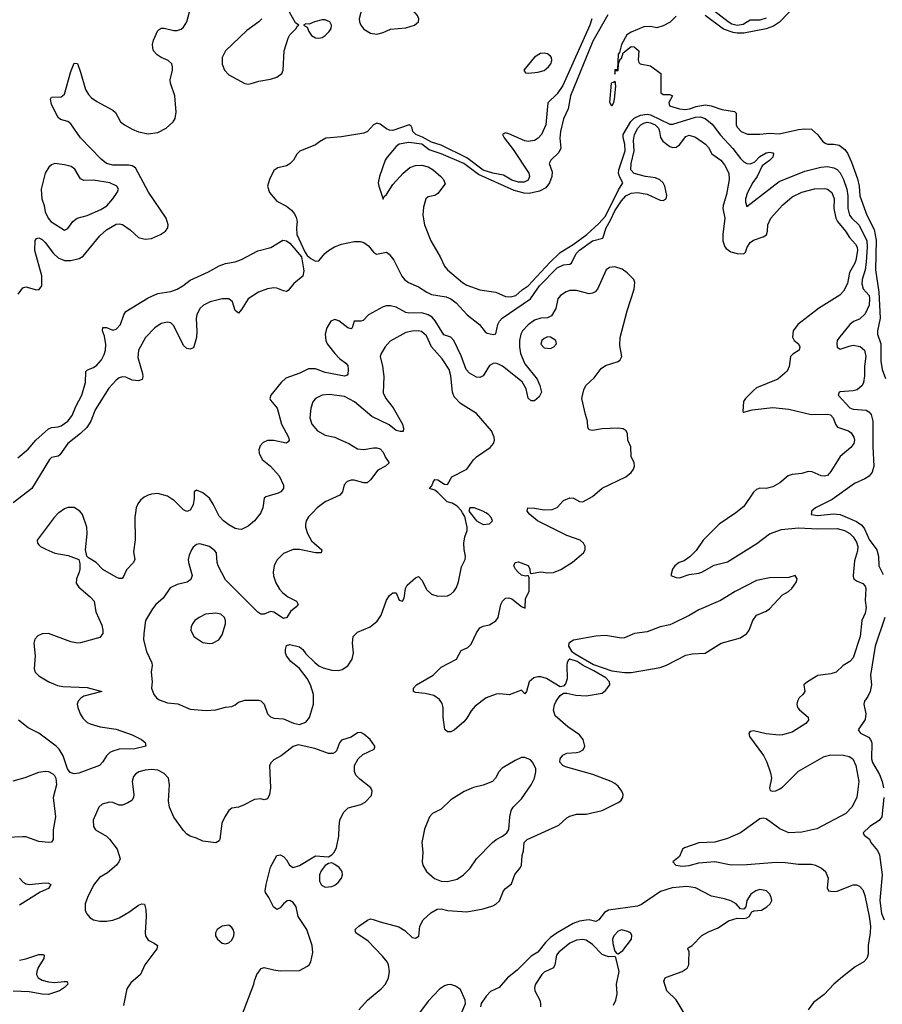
# Model space of a CAD drawing. Header units: inches. Extents: x 1603819 to 1745079, y 385938 to 533966.
# Tile 460 of 561: x 1630331 to 1635691, y 486945 to 493064. Entities that reach past the tile are written whole.
import ezdxf

# ---------------------------------------------------------------- set-up
doc = ezdxf.new("R2010")
doc.units = ezdxf.units.IN
doc.header["$MEASUREMENT"] = 0
doc.layers.add('B6438', color=7, linetype='Continuous')
doc.layers.add('B6439', color=7, linetype='Continuous')

msp = doc.modelspace()

# ---------------------------------------------------------------- linework, layer by layer
at = {"layer": 'B6438', "color": 5}
for points, elevation in [([(1630574.9, 490000), (1630570, 489996.4), (1630545.2, 489970), (1630440.5, 489830), (1630443, 489810), (1630450, 489800.7), (1630460.7, 489790), (1630493.3, 489773.3), (1630550, 489749), (1630633.5, 489733.5), (1630698, 489710), (1630705.5, 489685.5), (1630704.4, 489650), (1630701.6, 489630), (1630684.4, 489590), (1630682, 489562), (1630698, 489538), (1630770, 489478.4), (1630794, 489450), (1630804.9, 489384.9), (1630841.5, 489301.5), (1630848.8, 489270), (1630847, 489250), (1630830, 489224.7), (1630708.7, 489191.3), (1630689.9, 489189.9), (1630650, 489197.7), (1630510, 489249.8), (1630470, 489247.4), (1630444.6, 489235.4), (1630425.4, 489214.6), (1630419.6, 489190), (1630427.7, 489110), (1630420.3, 489030), (1630427.2, 489010), (1630450, 488986), (1630513.4, 488950), (1630566.5, 488926.5), (1630600.4, 488920.4), (1630750, 488913.2), (1630842, 488890), (1630730, 488859.3), (1630711.5, 488848.5), (1630694.9, 488830), (1630689.2, 488810), (1630692.2, 488790), (1630706.7, 488750), (1630723.1, 488723.1), (1630750, 488697.5), (1630770, 488687.7), (1630830.8, 488670), (1630930, 488655.5), (1631030, 488619.6), (1631087.3, 488590), (1631110, 488573), (1631114.8, 488550), (1631047.2, 488532.8), (1630950, 488529.8), (1630910, 488518.4), (1630892.4, 488510), (1630870.3, 488490), (1630847.9, 488452.1), (1630827.3, 488430), (1630698.6, 488381.5), (1630670, 488378.4), (1630645.8, 488385.8), (1630627.6, 488407.6), (1630600.5, 488490), (1630576.8, 488530), (1630557.3, 488550), (1630450, 488629.8), (1630383.9, 488663.9), (1630324, 488710)], 420), ([(1631050.8, 490000), (1631046, 489970), (1631048, 489832), (1631037.6, 489757.6), (1631046.7, 489710), (1631038.4, 489690), (1630994.9, 489645.1), (1630977.2, 489602.8), (1630968.2, 489591.8), (1630950, 489591.3), (1630930, 489600.4), (1630847.7, 489647.7), (1630806.6, 489690), (1630758.9, 489718.9), (1630749.3, 489729.3), (1630740.5, 489770), (1630751.3, 489868.7), (1630748.9, 489910), (1630720.9, 489990), (1630713.2, 490000)], 420), ([(1632150.4, 490000), (1632125.3, 489974.7), (1632111.4, 489950), (1632106.7, 489930), (1632107.1, 489910), (1632118.9, 489870), (1632145.3, 489825.3), (1632208, 489770), (1632204.7, 489750), (1632169, 489750), (1632070, 489772.6), (1632030, 489772), (1631970, 489747), (1631930, 489704.8), (1631911.6, 489670), (1631905.6, 489630), (1631907.9, 489607.9), (1631923.7, 489563.7), (1631945.7, 489525.8), (1631964.7, 489504.7), (1631996.9, 489476.9), (1632050.8, 489450), (1632061, 489430), (1632047.5, 489412.5), (1632013.2, 489386.8), (1631990.7, 489349.3), (1631970, 489342), (1631910, 489382.7), (1631890, 489386), (1631850, 489369), (1631830, 489369.4), (1631810, 489382.9), (1631610, 489583.6), (1631564.8, 489670), (1631557.7, 489690), (1631553.7, 489750), (1631544.1, 489764.1), (1631510, 489789.6), (1631450, 489807.6), (1631430, 489802), (1631410, 489786), (1631398, 489770), (1631384.1, 489735.9), (1631378.4, 489710), (1631380.3, 489690), (1631403.1, 489610), (1631395.6, 489584.4), (1631371.4, 489568.6), (1631310, 489553.5), (1631267, 489533), (1631222, 489470), (1631177.6, 489430), (1631156.7, 489403.3), (1631114, 489330), (1631102.2, 489250), (1631101.5, 489210), (1631118.4, 489138.4), (1631152.4, 489067.6), (1631154.4, 489050), (1631148.2, 489010), (1631154.9, 488950), (1631150.5, 488910), (1631164.9, 488870), (1631180.7, 488850), (1631197.7, 488837.7), (1631250, 488818), (1631312.9, 488812.9), (1631390, 488779.5), (1631490, 488770.3), (1631550, 488775.3), (1631610, 488792.2), (1631650, 488796.4), (1631670, 488806), (1631690, 488823), (1631730, 488834.9), (1631815.5, 488835.5), (1631830.6, 488830.6), (1631851.3, 488810), (1631871, 488750), (1631890, 488731), (1631910, 488724), (1631970, 488718.8), (1632032.5, 488692.5), (1632070, 488684.9), (1632110, 488699.1), (1632132, 488728), (1632156.3, 488810), (1632156.3, 488870), (1632138.9, 488930), (1632116.9, 488970), (1632070, 489032.3), (1632016.6, 489076.6), (1631988.7, 489110), (1631982, 489130), (1631982, 489150), (1631990, 489174), (1632010, 489182), (1632070, 489166.8), (1632090, 489150.8), (1632110, 489122.8), (1632164.4, 489070), (1632189.4, 489049.4), (1632216.3, 489036.3), (1632270, 489021.8), (1632310, 489019.7), (1632334.6, 489025.4), (1632370.6, 489049.4), (1632396.8, 489090), (1632404.5, 489130), (1632398.7, 489190), (1632403.1, 489230), (1632430, 489257.3), (1632508.4, 489291.6), (1632553.2, 489326.8), (1632576.9, 489363.1), (1632610, 489456.3), (1632630, 489484.9), (1632650, 489502.8), (1632670, 489502), (1632690, 489456), (1632710, 489451), (1632720.9, 489470), (1632729.3, 489530), (1632739.5, 489550), (1632790, 489594.9), (1632810, 489604), (1632830, 489580.7), (1632861.2, 489521.2), (1632890, 489494.3), (1632930, 489482.5), (1632990, 489483.5), (1633010, 489493), (1633029.3, 489510.7), (1633044.3, 489535.7), (1633057, 489570), (1633075.8, 489664.2), (1633098.3, 489710), (1633102, 489730), (1633091.9, 489771.9), (1633089.8, 489810), (1633096.8, 489850), (1633111.3, 489888.7), (1633112.2, 489910), (1633096.4, 489976.4), (1633083.2, 490000)], 440), ([(1631829.1, 490000), (1631790.3, 489949.7), (1631750, 489916), (1631710, 489896), (1631690, 489897), (1631670, 489901.6), (1631630, 489925.4), (1631598, 489950), (1631570, 489979.6), (1631560.2, 490000)], 420), ([(1632438.7, 486910), (1632493.1, 486970), (1632578.2, 487041.8), (1632603.9, 487070), (1632621.9, 487110), (1632628.4, 487150), (1632622.9, 487190), (1632613.5, 487210), (1632585.3, 487245.3), (1632497.3, 487337.3), (1632419.3, 487390), (1632416, 487410), (1632439.3, 487430), (1632491.3, 487468.7), (1632510, 487476.4), (1632527.2, 487472.8), (1632570, 487456.9), (1632686.9, 487426.9), (1632724.9, 487404.9), (1632770, 487360.7), (1632790, 487356.3), (1632811.3, 487368.7), (1632818.3, 487430), (1632838.5, 487470), (1632886.7, 487513.3), (1632924.2, 487535.8), (1632950, 487538), (1632990.9, 487529.1), (1633110, 487519), (1633210, 487537.6), (1633270, 487556.5), (1633290, 487567), (1633312.2, 487587.8), (1633336.4, 487650), (1633350, 487665.7), (1633386.7, 487693.3), (1633408.6, 487751.4), (1633443.8, 487796.2), (1633449.8, 487810.2), (1633452.4, 487870), (1633461, 487899), (1633466.5, 487950), (1633483.5, 487970), (1633681, 488059), (1633730, 488103.1), (1633750, 488115.2), (1633790, 488126.9), (1633850, 488127.5), (1633950, 488149.3), (1634050, 488198.5), (1634066.3, 488210), (1634078.5, 488230), (1634080.4, 488250), (1634071.9, 488270), (1634050, 488301.3), (1634030, 488317.3), (1634007, 488330), (1633893.2, 488373.2), (1633721.6, 488421.6), (1633705.1, 488430), (1633688, 488450), (1633689.5, 488470), (1633706, 488494), (1633730, 488505.8), (1633790, 488509.3), (1633810, 488515.2), (1633832.9, 488527.1), (1633841.8, 488550), (1633832.7, 488590), (1633810, 488619.8), (1633737.7, 488670), (1633658.6, 488738.6), (1633647.6, 488772.4), (1633653.6, 488806.4), (1633665.2, 488830), (1633690, 488864.7), (1633710, 488878), (1633730, 488878), (1633785.8, 488865.8), (1633850, 488861.6), (1633950, 488878.8), (1633970, 488894.8), (1633998.4, 488930), (1633996.3, 488950), (1633973.1, 488973.1), (1633898.2, 489018.2), (1633831.5, 489050), (1633795.3, 489075.3), (1633750.4, 489089.6), (1633738.4, 489081.6), (1633731.8, 489068.2), (1633730.3, 489050), (1633732.2, 488967.8), (1633722.5, 488937.5), (1633710, 488922), (1633690, 488919), (1633604, 488970), (1633570, 488981.3), (1633550, 488981.3), (1633525.9, 488974.2), (1633497.3, 488950), (1633481, 488890), (1633470, 488875.3), (1633450, 488898), (1633371.7, 488868.3), (1633314.6, 488874.6), (1633292.5, 488872.5), (1633230, 488849.8), (1633161.7, 488798.3), (1633136.9, 488770), (1633110, 488723.7), (1633090, 488700.7), (1633030.3, 488649.7), (1633010, 488639.5), (1632990, 488639.3), (1632972.5, 488652.5), (1632962, 488730), (1632962.8, 488790), (1632955.3, 488815.3), (1632939.2, 488839.2), (1632903.7, 488863.7), (1632850, 488876.8), (1632790, 488883.6), (1632777.2, 488890), (1632777.2, 488910), (1632797.2, 488930), (1632899.3, 488990), (1632950, 489040.5), (1633045.2, 489090), (1633075.1, 489144.9), (1633116.6, 489163.4), (1633136.9, 489183.1), (1633170, 489254), (1633190, 489284.9), (1633210, 489295.5), (1633250, 489303.8), (1633290, 489328), (1633303.6, 489350), (1633320.5, 489430), (1633331.6, 489450), (1633350, 489468.4), (1633370, 489471.6), (1633390, 489464), (1633450, 489418.3), (1633472.4, 489407.6), (1633473.8, 489466.2), (1633497.7, 489510), (1633495.8, 489595.8), (1633490, 489609.2), (1633474.9, 489605.1), (1633450, 489612.3), (1633428.4, 489630), (1633411.3, 489650), (1633402.4, 489670), (1633410, 489690.5), (1633430, 489695.8), (1633490, 489672.4), (1633501.3, 489650), (1633503.7, 489623.7), (1633510, 489621.6), (1633570, 489633.6), (1633610, 489626.7), (1633648.6, 489628.6), (1633692.7, 489647.3), (1633766.4, 489693.6), (1633833.3, 489750), (1633843.8, 489770), (1633843.7, 489790), (1633835, 489810), (1633813.1, 489830), (1633730, 489858.9), (1633549.2, 489949.2), (1633500.9, 489990), (1633493, 490000)], 420), ([(1633129.8, 490000), (1633169.5, 489949.5), (1633210, 489927.6), (1633230, 489928.5), (1633250, 489930.8), (1633269.2, 489950), (1633260.9, 489970), (1633244.5, 489990), (1633227, 490000)], 440), ([(1634781.4, 490000), (1634780.6, 489999.4), (1634677.4, 489930), (1634577.4, 489830), (1634534.4, 489765.6), (1634494.8, 489725.2), (1634459.3, 489700.7), (1634429.4, 489690), (1634400.9, 489670), (1634387.3, 489650), (1634377.2, 489610), (1634410, 489596.9), (1634430, 489596.3), (1634490, 489616.4), (1634550, 489624), (1634570, 489630.9), (1634646.5, 489673.5), (1634730, 489695), (1634912.1, 489807.9), (1634990.8, 489869.2), (1635065.1, 489894.9), (1635170, 489905.6), (1635290, 489900.3), (1635410, 489902.9), (1635456.1, 489890), (1635489.8, 489870), (1635509.9, 489850), (1635530, 489817.3), (1635538.6, 489790), (1635536.9, 489763.1), (1635518, 489702), (1635509.4, 489610), (1635511.4, 489591.4), (1635530, 489576.2), (1635570, 489560.3), (1635583.8, 489543.8), (1635588.9, 489528.9), (1635585.1, 489454.9), (1635589.9, 489410), (1635584.2, 489375.8), (1635564.5, 489330), (1635552.9, 489230), (1635510, 489098.4), (1635490, 489075.6), (1635448.4, 489051.6), (1635405.1, 489010), (1635370, 488998.9), (1635290, 488988.1), (1635226.3, 488950), (1635204.2, 488930), (1635209.5, 488890), (1635198, 488870), (1635174, 488850), (1635162.9, 488830), (1635159.5, 488810), (1635164.5, 488790), (1635175.6, 488775.6), (1635229.2, 488730), (1635233.2, 488710), (1635215.1, 488690), (1635130, 488637.1), (1635070, 488620.4), (1635050, 488617.6), (1634970, 488626.9), (1634890, 488643.7), (1634870, 488640.5), (1634860.7, 488630), (1634865.1, 488610), (1634952.1, 488492.1), (1634972.8, 488450), (1634995.3, 488384.7), (1635002.4, 488350), (1634989.2, 488290), (1634994.6, 488274.6), (1635010, 488269.4), (1635030, 488272), (1635050, 488281.3), (1635070, 488295.1), (1635170, 488394.2), (1635330, 488484.5), (1635370, 488495.3), (1635450, 488492.9), (1635484.8, 488484.8), (1635507.6, 488470), (1635525.6, 488430), (1635544.8, 488330), (1635533.3, 488230), (1635501.7, 488170), (1635463.5, 488130), (1635284.8, 488035.2), (1635190, 488015), (1635110, 488011.1), (1635055, 488035), (1634970, 488098.9), (1634950, 488101.7), (1634930, 488097.4), (1634810, 488011.9), (1634730, 487975.2), (1634650, 487952.8), (1634550, 487948.5), (1634461.6, 487918.4), (1634449.3, 487910), (1634430, 487864.7), (1634388.7, 487830), (1634408.7, 487810), (1634450, 487803.7), (1634490, 487807.4), (1634550, 487825), (1634650, 487833.5), (1634751.9, 487811.9), (1634850, 487813.5), (1635032.3, 487827.7), (1635090, 487825.7), (1635170, 487815.5), (1635250, 487816.1), (1635275.1, 487810), (1635312.2, 487792.2), (1635338, 487770), (1635353.5, 487730), (1635348.7, 487668.7), (1635357.2, 487650), (1635386.3, 487646.3), (1635410, 487648.9), (1635510, 487688.5), (1635530, 487688.4), (1635550, 487679.7), (1635570, 487656.9), (1635582.3, 487622.3), (1635610, 487491.6), (1635617, 487430), (1635616.2, 487390), (1635602.5, 487310), (1635603.2, 487256.8), (1635595, 487230), (1635575.6, 487210), (1635522.4, 487177.6), (1635443.5, 487116.5), (1635390.5, 487069.6), (1635330, 487006.5), (1635264.2, 486955.8), (1635229.6, 486910.4)], 380), ([(1635250.6, 490000), (1635249.4, 489990), (1635290, 489982.6), (1635387.5, 489992.5), (1635430, 489989.1), (1635530, 489944.6), (1635562.9, 489922.9), (1635580.2, 489900.2), (1635610, 489833.7), (1635656.9, 489770), (1635667.5, 489730), (1635669.8, 489670), (1635696, 489616)], 360), ([(1635707.4, 489350), (1635646.2, 489170), (1635618.2, 488990), (1635623.1, 488930), (1635614.7, 488890), (1635601.3, 488858.7), (1635580.9, 488830), (1635575.3, 488810), (1635588.9, 488750), (1635585.3, 488714.7), (1635541.6, 488650), (1635554.5, 488630), (1635604.8, 488604.8), (1635618.3, 488590), (1635624.8, 488570), (1635623.6, 488470), (1635630, 488448.7), (1635674.2, 488374.2), (1635689.9, 488330), (1635697.7, 488290)], 360), ([(1631709.4, 486870), (1631787, 487070), (1631789.7, 487090.3), (1631804.5, 487130), (1631831.8, 487168.2), (1631850, 487174.9), (1631910, 487158.9), (1631950, 487154), (1632070, 487155.5), (1632118.6, 487181.4), (1632129.7, 487190.3), (1632140.7, 487210), (1632152.9, 487267.1), (1632148.3, 487310), (1632116.4, 487410), (1632062.4, 487490), (1632050, 487551.8), (1632030, 487578.7), (1632010, 487589.6), (1631992.7, 487587.3), (1631970.7, 487570), (1631950, 487544), (1631930, 487534), (1631909.2, 487550), (1631879.3, 487610), (1631859.3, 487639.3), (1631856, 487650), (1631862.9, 487690), (1631890, 487798), (1631930, 487871), (1631950, 487874.8), (1631970, 487864), (1631990, 487842.8), (1632007.3, 487810), (1632030, 487796.3), (1632070, 487808), (1632170, 487868.4), (1632250, 487861), (1632270, 487874), (1632287.8, 487892.2), (1632299.7, 487920.3), (1632314.7, 487990), (1632315.4, 488050), (1632321.1, 488090), (1632342.5, 488137.5), (1632373, 488167), (1632450, 488187.2), (1632478.2, 488201.8), (1632516.2, 488243.8), (1632521.6, 488270), (1632513.6, 488290), (1632445.2, 488345.2), (1632420.7, 488370), (1632411.3, 488391.3), (1632411.5, 488430), (1632433.6, 488470), (1632462.4, 488497.6), (1632534, 488530), (1632537, 488543), (1632537, 488550), (1632509.6, 488590), (1632470, 488623.6), (1632450, 488634.5), (1632430, 488632), (1632390, 488606), (1632330, 488586.6), (1632318.4, 488570), (1632299.5, 488520.5), (1632290, 488509.2), (1632277.1, 488502.9), (1632250, 488502.9), (1632165.8, 488534.2), (1632062.5, 488557.5), (1632030, 488546.6), (1631956, 488490), (1631910, 488464), (1631893, 488447), (1631884, 488430), (1631890.5, 488289.5), (1631882.8, 488250), (1631870, 488222), (1631850, 488215.3), (1631830, 488222), (1631790, 488219), (1631718.3, 488181.7), (1631690, 488169.6), (1631650, 488163.7), (1631630.8, 488150), (1631604.9, 488110), (1631588.1, 488071.9), (1631574.4, 487970), (1631570, 487961.2), (1631550.4, 487949.6), (1631470, 487958.4), (1631430, 487978.4), (1631389.6, 487989.6), (1631370, 488002.7), (1631350, 488026), (1631288.5, 488108.5), (1631261.3, 488170), (1631255.1, 488210), (1631261.7, 488310), (1631255.1, 488350), (1631230, 488380.4), (1631190, 488400.3), (1631150, 488404.1), (1631110, 488399.8), (1631070.7, 488390), (1631050, 488376.3), (1631039.4, 488360.6), (1631030.3, 488330), (1631040.3, 488250), (1631038, 488230), (1631027.8, 488212.2), (1631003.7, 488196.3), (1630970, 488183), (1630950, 488183), (1630910, 488199.8), (1630890, 488202), (1630844.4, 488190), (1630822.7, 488170), (1630787.2, 488090), (1630790.4, 488050.4), (1630802, 488030), (1630870, 487990.5), (1630890, 487970.5), (1630937.4, 487910), (1630954.6, 487850), (1630947, 487830), (1630932.4, 487810), (1630877, 487763), (1630827, 487733), (1630790, 487686), (1630752, 487610), (1630737.8, 487570), (1630737.3, 487530), (1630746, 487510), (1630770, 487482.4), (1630790, 487470.3), (1630830, 487461.1), (1630870, 487461.1), (1630910, 487468.8), (1630950, 487483.6), (1631010, 487517.4), (1631070, 487560.4), (1631090, 487570.5), (1631106.8, 487566.8), (1631114.9, 487534.9), (1631117.4, 487490), (1631110.2, 487390), (1631112.7, 487370), (1631130, 487343.1), (1631166, 487326), (1631187.3, 487310), (1631184.4, 487290), (1631109.3, 487190.7), (1631081.6, 487130), (1631021.5, 487078.5), (1630997.7, 487042.3), (1630977.1, 486937.1)], 440), ([(1630290, 488333.1), (1630364.9, 488355.1), (1630450, 488387.6), (1630490, 488393.7), (1630510, 488392.2), (1630538, 488378), (1630546.9, 488366.9), (1630556.3, 488350), (1630560.4, 488310), (1630539.5, 488230), (1630553.4, 488110), (1630540.2, 488030), (1630539.6, 487970), (1630530, 487952), (1630510, 487949.8), (1630450, 487958), (1630370, 487985), (1630350, 487986.2), (1630250, 487982.4)], 420), ([(1635699.9, 488230), (1635688, 488110), (1635672.1, 488087.9), (1635613, 488050), (1635572.7, 488010), (1635577.2, 487997.2), (1635612, 487972), (1635619.3, 487950), (1635661, 487901), (1635674.3, 487874.2), (1635689.9, 487749.9), (1635675.4, 487590), (1635686.6, 487510), (1635702.3, 487470)], 360), ([(1630330.4, 487730), (1630350, 487707), (1630370, 487694.6), (1630390, 487689.2), (1630490, 487700.3), (1630510, 487698.4), (1630524, 487690), (1630510, 487665.1), (1630458, 487642), (1630330, 487561.8)], 420), ([(1634478.2, 486858.2), (1634410, 486973.8), (1634351.2, 487030), (1634332.7, 487090), (1634342.7, 487110), (1634350, 487114.9), (1634446.6, 487150), (1634478.7, 487170), (1634488, 487190), (1634489.7, 487210), (1634491.4, 487271.4), (1634482.7, 487290), (1634484.8, 487295.2), (1634510, 487310.2), (1634570, 487371.9), (1634610, 487395.8), (1634670, 487421.1), (1634735.8, 487464.2), (1634790, 487480.4), (1634830, 487478.4), (1634850, 487482.6), (1634863.7, 487490), (1634880.8, 487519.2), (1634894.7, 487525.3), (1634941.2, 487530), (1634974.3, 487550), (1634994, 487570), (1635004.2, 487590), (1635001.3, 487610), (1634991.2, 487630), (1634971.8, 487650), (1634930, 487657.7), (1634904, 487650), (1634873.4, 487630), (1634848.2, 487590), (1634842.8, 487550), (1634830, 487537.2), (1634810, 487539.3), (1634783.6, 487570), (1634750, 487587.8), (1634710, 487601.1), (1634630, 487617.8), (1634529.6, 487670), (1634476.8, 487676.8), (1634385.5, 487670), (1634313.2, 487646.8), (1634194.6, 487565.4), (1634170, 487555), (1633989.1, 487530), (1633964.3, 487515.7), (1633930, 487470.7), (1633910, 487459.1), (1633870, 487469.3), (1633850, 487468.8), (1633810, 487461.5), (1633770, 487446.7), (1633670, 487389.9), (1633630, 487361.2), (1633597.9, 487330), (1633550.2, 487270), (1633510, 487243.9), (1633422.1, 487157.9), (1633361.1, 487110), (1633310.4, 487050), (1633256.1, 487023.9), (1633230, 486996), (1633198.8, 486950), (1633195.2, 486930)], 420), ([(1634020, 486940), (1634034.8, 486970), (1634044, 487010), (1634039.7, 487070), (1634055.1, 487150), (1634035.5, 487235.5), (1634030, 487242), (1633990, 487241.3), (1633950, 487254.2), (1633890, 487316), (1633850, 487344.7), (1633830, 487348.5), (1633790, 487343.9), (1633750, 487324.3), (1633681.5, 487270), (1633667.3, 487250), (1633655.5, 487190), (1633647.3, 487172.7), (1633590, 487144.2), (1633574.9, 487130), (1633536.5, 487070), (1633529.1, 487050), (1633531.3, 487030), (1633562.4, 486970), (1633568, 486950), (1633566.3, 486930)], 440), ([(1630330, 487220.3), (1630370, 487227.9), (1630450, 487254.6), (1630475.1, 487255.1), (1630482.8, 487250), (1630481.3, 487230), (1630446.2, 487173.8), (1630437.8, 487150), (1630436.5, 487130), (1630446.7, 487110), (1630470, 487095.9), (1630510, 487084.7), (1630550, 487081.2), (1630607.9, 487087.9), (1630626, 487086), (1630630.5, 487070.5), (1630610.4, 487050), (1630578, 487030), (1630510, 487006.9), (1630470, 487008.1), (1630390, 487022.2), (1630290, 487026.6)], 420), ([(1633075.9, 486890), (1633100.2, 486950), (1633098.7, 486970), (1633070, 487036.3), (1633039, 487059), (1633010, 487068), (1632990, 487067.2), (1632970, 487059.4), (1632940, 487040), (1632870, 486965.1), (1632810, 486883.6)], 420)]:
    msp.add_lwpolyline(points, dxfattribs=dict(at, elevation=elevation))
for points, elevation in [([(1635150, 489609), (1635110, 489597.2), (1634990, 489595.7), (1634910, 489579.6), (1634775.6, 489510), (1634686, 489454), (1634550, 489395.9), (1634490, 489361), (1634388.6, 489311.4), (1634370, 489303.1), (1634310, 489291.6), (1634230, 489260.3), (1634150.7, 489250), (1634090, 489222.2), (1634070, 489221.3), (1633970, 489237.9), (1633910, 489233.6), (1633772.1, 489207.9), (1633742.3, 489190), (1633740.2, 489170), (1633760.6, 489140.6), (1633782.3, 489122.3), (1633896, 489056), (1634010, 489018.4), (1634090, 489007.4), (1634130, 489007.8), (1634310, 489038), (1634350, 489053.4), (1634470, 489114), (1634510, 489122.3), (1634590, 489126.7), (1634690, 489190.4), (1634810, 489222.4), (1634849.7, 489250.3), (1634864.2, 489270), (1634886.9, 489330), (1634910, 489363.1), (1634970, 489388.7), (1634990, 489402.4), (1635070, 489490.7), (1635108.7, 489510), (1635129, 489530), (1635157, 489570), (1635160.9, 489590)], 420), ([(1631550, 489375.3), (1631486.8, 489370), (1631446, 489350), (1631420.4, 489330), (1631404.9, 489310), (1631397.1, 489290), (1631395.5, 489270), (1631414, 489230), (1631470, 489192.7), (1631510, 489188), (1631530, 489190.4), (1631569.2, 489210), (1631590, 489241), (1631609.6, 489310), (1631609.6, 489330), (1631603.6, 489350), (1631581.2, 489370)], 460), ([(1633450, 488478.7), (1633410, 488460.7), (1633330, 488412), (1633309.1, 488390.9), (1633288.4, 488350), (1633269.1, 488330.9), (1633210, 488307.6), (1633150, 488292.1), (1633093.1, 488266.9), (1633010, 488215.8), (1632950, 488158.5), (1632895.8, 488130), (1632878.3, 488110), (1632847.2, 488032.8), (1632829.1, 487950), (1632836.1, 487890), (1632832.1, 487830), (1632835.9, 487810), (1632859.7, 487770), (1632907.8, 487727.8), (1632950, 487710.2), (1632990, 487707.5), (1633050, 487722.2), (1633088.4, 487750), (1633129.3, 487790.7), (1633170, 487848.5), (1633269, 487951), (1633292, 487970), (1633332, 487990), (1633358, 488010), (1633370, 488031.3), (1633375.6, 488110), (1633384.2, 488150), (1633397.4, 488170), (1633450, 488222.4), (1633508.2, 488310), (1633530, 488350.8), (1633539.1, 488390), (1633538.3, 488410), (1633517.6, 488450), (1633504, 488464), (1633470, 488478)], 440), ([(1632270, 487823.7), (1632250, 487820.9), (1632230, 487807), (1632204.5, 487775.5), (1632194.4, 487750), (1632193.2, 487710), (1632206.3, 487686.3), (1632230, 487674.2), (1632270, 487676.9), (1632290, 487686.3), (1632310, 487702.6), (1632330.9, 487730), (1632336.8, 487750), (1632334.8, 487770), (1632316.3, 487796.3), (1632290, 487814.5)], 440), ([(1631630, 487436.2), (1631590, 487431.5), (1631558.4, 487410), (1631547.2, 487390), (1631547, 487370), (1631560.5, 487350), (1631590, 487326), (1631610, 487320.4), (1631630, 487326.4), (1631650, 487343.8), (1631661.3, 487370), (1631663.6, 487390), (1631658.4, 487410), (1631650, 487422.7)], 460), ([(1634070, 487407.3), (1634050, 487400.7), (1634022, 487370), (1634014.9, 487350), (1634016.1, 487323.9), (1634030, 487276), (1634041.4, 487261.4), (1634050, 487258.8), (1634079.5, 487280.5), (1634131.5, 487350), (1634135.6, 487375.6), (1634126, 487390), (1634110, 487398.7)], 440)]:
    msp.add_lwpolyline(points, close=True, dxfattribs=dict(at, elevation=elevation))
at = {"layer": 'B6439', "color": 5}
for points, elevation in [([(1632510, 493189.7), (1632470, 493173.3), (1632454.9, 493150), (1632451.7, 493108.3), (1632441.3, 493070), (1632442.4, 493050), (1632450.5, 493030), (1632470, 493006), (1632510, 492980.3), (1632550, 492974.3), (1632590, 492983.6), (1632635.8, 493004.2), (1632730, 493012.4), (1632783.7, 493030), (1632809.5, 493050), (1632811.3, 493070), (1632803, 493090), (1632759.8, 493139.8), (1632730, 493163.6), (1632710, 493171.8), (1632630, 493159.1), (1632590, 493166.6), (1632529.7, 493189.7)], 420), ([(1632230, 493062.7), (1632210, 493062.7), (1632162, 493050), (1632130, 493035.3), (1632110, 493038), (1632094, 493030), (1632116.9, 493016.9), (1632127.3, 492990), (1632144.9, 492964.9), (1632170, 492950.5), (1632190, 492948.5), (1632210, 492953), (1632230, 492965.5), (1632255.1, 492990), (1632266, 493010), (1632269.2, 493030), (1632259, 493050)], 420), ([(1633590, 492855.8), (1633567, 492853), (1633530, 492830.9), (1633464, 492750), (1633474, 492734), (1633492.2, 492732.2), (1633550, 492737.3), (1633590, 492749), (1633615.9, 492770), (1633630.5, 492790), (1633636.8, 492810), (1633635.5, 492830), (1633630, 492838.3), (1633610, 492851.8)], 420), ([(1634010, 492526), (1633998.4, 492550), (1634008.6, 492668.6), (1634010, 492674), (1634024, 492676), (1634030, 492682), (1634032.2, 492650), (1634024.9, 492570), (1634021.6, 492550)], 340), ([(1630550, 492169.6), (1630530, 492162), (1630511.8, 492148.2), (1630490.4, 492110), (1630465.5, 492010), (1630469.1, 491950.9), (1630483.5, 491910), (1630490.2, 491870), (1630508.6, 491830), (1630524.2, 491810), (1630610, 491755.3), (1630630, 491766), (1630661.5, 491810), (1630689.4, 491830.6), (1630750, 491846.2), (1630835.7, 491884.2), (1630872, 491908), (1630910.8, 491950), (1630937.7, 491990), (1630944.7, 492010), (1630935.1, 492030), (1630891.1, 492051.1), (1630790, 492067.1), (1630730, 492064.8), (1630710, 492075.8), (1630674.1, 492134.1), (1630651.6, 492151.6), (1630610, 492162.6)], 440), ([(1633610, 491092.3), (1633590, 491083.6), (1633574.9, 491070), (1633570, 491047.3), (1633590, 491025.7), (1633630, 491021.6), (1633649, 491030), (1633666, 491050), (1633662.7, 491070), (1633630, 491091.1)], 440)]:
    msp.add_lwpolyline(points, close=True, dxfattribs=dict(at, elevation=elevation))
for points, elevation in [([(1635217.4, 493222.6), (1635052.3, 493047.7), (1635015.5, 493024.5), (1634970, 493007), (1634830, 492981), (1634790, 492979.4), (1634763.8, 492983.8), (1634704.9, 493004.9), (1634590.1, 493090)], 340), ([(1630321.7, 491358.3), (1630350, 491398.4), (1630370, 491404.9), (1630435.6, 491384.4), (1630452.5, 491387.5), (1630469.7, 491410), (1630468.8, 491471.2), (1630426.1, 491630), (1630428, 491692), (1630435.3, 491704.7), (1630450, 491708.7), (1630470, 491698), (1630490, 491679.7), (1630541.3, 491610), (1630570, 491584), (1630610, 491567.7), (1630650, 491566.9), (1630700.2, 491579.8), (1630725.2, 491594.8), (1630830, 491721.8), (1630870, 491757.1), (1630930, 491792.6), (1630950, 491795.9), (1630970, 491791.3), (1631018, 491758), (1631070, 491710.3), (1631110, 491699.1), (1631150, 491704.7), (1631205.6, 491730), (1631236.9, 491750), (1631252.1, 491770), (1631254.8, 491790), (1631242, 491830), (1631132.5, 491992.5), (1631050, 492142.5), (1631030, 492155.6), (1631010, 492160.4), (1630910, 492160.2), (1630870, 492171.3), (1630837, 492197), (1630708.2, 492330), (1630650, 492416.9), (1630630, 492431.3), (1630584.4, 492444.4), (1630570, 492455.3), (1630530, 492537.2), (1630522, 492570), (1630530, 492582.8), (1630590, 492584.4), (1630610, 492600.5), (1630650, 492742.8), (1630670, 492794.8), (1630690, 492790.8), (1630710, 492738.8), (1630739.7, 492630), (1630758.5, 492598.5), (1630778.2, 492578.3), (1630810, 492555.9), (1630910, 492502.6), (1630926.5, 492486.5), (1630958.7, 492430), (1630982.4, 492410), (1631030, 492383.2), (1631070, 492367.9), (1631130, 492355.6), (1631190, 492362.3), (1631240.7, 492390), (1631284.7, 492430), (1631296.4, 492450), (1631303.1, 492490), (1631294.6, 492590), (1631268.5, 492670), (1631266, 492690), (1631279.8, 492750), (1631281.7, 492770), (1631276, 492790), (1631254, 492810), (1631210, 492828), (1631184.7, 492844.7), (1631163.6, 492870), (1631157.6, 492890), (1631155.6, 492910), (1631162.3, 492937.7), (1631188.2, 492991.8), (1631197.6, 493002.4), (1631210, 493010.4), (1631230, 493010.3), (1631290, 492996.5), (1631310, 492997.2), (1631334.9, 493005.1), (1631350, 493016.5), (1631369.8, 493050), (1631386.7, 493113.3)], 420), ([(1631836.3, 493070), (1631816.3, 493050), (1631743.2, 492996.8), (1631609.6, 492870.4), (1631590.2, 492830), (1631590, 492787.3), (1631603.9, 492750), (1631630, 492720.9), (1631730, 492667.9), (1631750, 492664), (1631770, 492666.5), (1631817.2, 492682.8), (1631890, 492695), (1631930, 492706.8), (1631959.1, 492730), (1631967.6, 492750), (1631975.3, 492870), (1631998.9, 492950), (1632010, 492970.7), (1632049, 493010), (1632055.3, 493024.7), (1632066, 493030), (1632044.7, 493044.7), (1632008.7, 493110)], 420), ([(1634970, 493073.1), (1634930, 493061.6), (1634870, 493060.1), (1634826, 493034), (1634790, 493027.9), (1634756.7, 493036.7), (1634732.9, 493050), (1634596.4, 493156.4)], 360), ([(1633885.8, 493070), (1633873.6, 493030), (1633705.7, 492654.3), (1633670, 492603.3), (1633612.4, 492547.6), (1633599.4, 492410), (1633573.6, 492350), (1633552.3, 492327.7), (1633530, 492313.7), (1633490, 492307.1), (1633470, 492311.8), (1633370, 492355.2), (1633350, 492360.2), (1633331.8, 492350), (1633341.2, 492330), (1633397.6, 492257.7), (1633493.8, 492110), (1633498.5, 492090), (1633490, 492067.5), (1633464.8, 492055.2), (1633430, 492055.3), (1633390, 492067.5), (1633338, 492098), (1633270, 492109.8), (1633210, 492129.8), (1633110, 492205), (1632950, 492284.2), (1632890, 492303.5), (1632834.6, 492334.6), (1632793.4, 492350), (1632774.8, 492370), (1632770.8, 492390.8), (1632763.2, 492403.2), (1632750.6, 492410), (1632650, 492375.7), (1632630, 492377.7), (1632610, 492386.4), (1632570, 492414.5), (1632550, 492421.2), (1632530, 492410.2), (1632491.3, 492368.7), (1632470, 492358.7), (1632330, 492336.5), (1632232.6, 492327.4), (1632194.5, 492305.5), (1632170, 492285.5), (1632072.3, 492247.7), (1632052.3, 492227.7), (1632032.7, 492190), (1632010, 492167.7), (1631990, 492156.3), (1631935.9, 492144.1), (1631910, 492126), (1631883.7, 492070), (1631871.3, 492030), (1631883.1, 491990), (1631930, 491936.9), (1631990, 491906), (1632020, 491880), (1632037.9, 491857.9), (1632050, 491834.5), (1632055.7, 491810), (1632050.5, 491769.5), (1632052.5, 491730), (1632102, 491622), (1632118.1, 491598.1), (1632140.9, 491580.9), (1632170, 491564.3), (1632190, 491565.3), (1632226.6, 491610), (1632250.1, 491630), (1632287.2, 491652.8), (1632330, 491668.1), (1632410, 491686.5), (1632446.2, 491686.2), (1632470, 491678.9), (1632499.5, 491659.5), (1632530, 491619.6), (1632547.7, 491607.7), (1632610, 491619.7), (1632627.7, 491607.7), (1632656.4, 491570), (1632706.5, 491470), (1632721.6, 491450), (1632747.7, 491430), (1632810, 491403.2), (1632860.9, 491370), (1632890, 491356.9), (1632980.8, 491340.8), (1633010.8, 491330), (1633044, 491304), (1633111.4, 491230), (1633188.1, 491170), (1633223.3, 491123.3), (1633235.3, 491115.3), (1633272.8, 491107.2), (1633290, 491111.5), (1633302.7, 491170), (1633312.6, 491190), (1633330, 491209.9), (1633505.3, 491330), (1633560.5, 491410), (1633670, 491522.9), (1633710, 491541.6), (1633750, 491545.2), (1633759.3, 491550), (1633789.3, 491610), (1633810, 491631.3), (1633890, 491688.9), (1633953.9, 491706.1), (1633974.3, 491770), (1634002.8, 491817.2), (1634030, 491876.9), (1634070, 491937.9), (1634097.1, 491970), (1634130, 491986.9), (1634170, 491989.3), (1634230, 491979.2), (1634310, 491941.6), (1634330, 491939.8), (1634348.2, 491950), (1634351.5, 491971.5), (1634340.2, 492030), (1634329.1, 492050), (1634309, 492069), (1634280.8, 492080.8), (1634219.3, 492090), (1634150, 492109.1), (1634128.7, 492130), (1634130.2, 492170.2), (1634148.6, 492250), (1634145.9, 492314.1), (1634150.8, 492350), (1634171.6, 492390), (1634191, 492410), (1634210, 492420.9), (1634230, 492426.9), (1634250, 492424), (1634279, 492410), (1634299.4, 492390), (1634307.5, 492370), (1634312.9, 492332.9), (1634326.2, 492310), (1634370, 492275.7), (1634390, 492268.9), (1634410, 492272), (1634430, 492287.3), (1634470, 492337.4), (1634490, 492345.4), (1634530, 492334.2), (1634593.3, 492290), (1634610.8, 492270), (1634631.1, 492230), (1634688.2, 492190), (1634710, 492162), (1634736.3, 492110), (1634740.2, 492070), (1634722.7, 491977.3), (1634701.5, 491910), (1634701, 491890), (1634712.3, 491830), (1634699.9, 491730), (1634700.4, 491690), (1634712.7, 491652.7), (1634721.3, 491641.3), (1634750, 491622.2), (1634790, 491611.3), (1634830.2, 491609.8), (1634840.6, 491619.4), (1634850.3, 491650), (1634870, 491679.6), (1634890, 491693.3), (1634950, 491715.4), (1634972, 491728), (1634978.5, 491750), (1634980.2, 491790), (1634997.6, 491830), (1635070, 491910.8), (1635130, 491964), (1635190, 491992.5), (1635270, 492013.3), (1635334.6, 492014.6), (1635351.1, 492010), (1635376.2, 491990), (1635391.3, 491951.3), (1635390.4, 491890), (1635401.2, 491830), (1635411.5, 491810), (1635462.2, 491750), (1635487.7, 491710), (1635524.7, 491670), (1635534.1, 491650), (1635536.1, 491630), (1635526.4, 491570), (1635519.9, 491550), (1635486.2, 491493.8), (1635475.5, 491424.5), (1635450, 491377.3), (1635427.2, 491352.8), (1635293.6, 491270), (1635165.7, 491170), (1635137.4, 491130), (1635131.9, 491091.9), (1635144, 491070), (1635170, 491048.7), (1635178, 491030), (1635175.1, 491010), (1635135.1, 490984.9), (1635120.9, 490970), (1635112.1, 490907.9), (1635100.6, 490879.4), (1635041.3, 490830), (1634910, 490775.6), (1634890, 490759.5), (1634840.5, 490710), (1634828.8, 490691.2), (1634825.2, 490630), (1634830, 490626), (1634881.2, 490638.8), (1635010, 490654.6), (1635110, 490643.3), (1635249.6, 490610.4), (1635350, 490611.9), (1635368.5, 490608.5), (1635386.3, 490590), (1635399.1, 490550), (1635412.5, 490532.5), (1635480.9, 490510), (1635497.5, 490497.5), (1635513.5, 490470), (1635517.3, 490450), (1635513.7, 490430), (1635494.7, 490405.3), (1635429.8, 490350.2), (1635370, 490255.8), (1635350, 490232.4), (1635330, 490227), (1635310, 490230.4), (1635254.1, 490254.1), (1635230, 490255.8), (1635190, 490244), (1635130, 490238.3), (1635105.1, 490230), (1635054.4, 490185.6), (1635010, 490160.8), (1634970, 490151.4), (1634930, 490152.6), (1634910, 490145.2), (1634890, 490127.9), (1634830, 490039.1), (1634781.4, 490000)], 380), ([(1633985.3, 493094.7), (1633891.6, 492930), (1633753.9, 492590), (1633738, 492510), (1633710, 492448), (1633690.6, 492370), (1633687.6, 492327.6), (1633694, 492266), (1633681.4, 492238.6), (1633631.3, 492190), (1633621, 492170), (1633638.8, 492118.8), (1633638.3, 492090), (1633623, 492050), (1633600.3, 492019.7), (1633561.7, 491998.3), (1633496.1, 491983.9), (1633466.2, 491986.2), (1633402.6, 492002.6), (1633182, 492102), (1633090, 492170.3), (1632950.2, 492230), (1632875.3, 492255.3), (1632829.1, 492290), (1632750, 492300.7), (1632690, 492290.1), (1632670, 492276), (1632613.6, 492210), (1632602, 492190), (1632567.8, 492090), (1632559.5, 492050), (1632562, 492030), (1632589.3, 491949.3), (1632595.3, 491964.7), (1632610, 491978), (1632650, 492039.5), (1632714.4, 492110), (1632755.2, 492144.8), (1632790, 492158), (1632830, 492159.8), (1632870, 492149.7), (1632899.7, 492130), (1632947.6, 492090), (1632965.1, 492070), (1632975.1, 492044.9), (1632930, 491984), (1632910, 491970.7), (1632870, 491962.8), (1632854, 491950), (1632840.7, 491899.3), (1632835.6, 491850), (1632847.1, 491790), (1632886, 491690), (1632944.2, 491590), (1632970, 491533.2), (1632990, 491509.3), (1633082, 491430), (1633110, 491414.3), (1633190, 491384.2), (1633290, 491369.7), (1633350, 491344.4), (1633382.4, 491342.4), (1633414.3, 491350), (1633453.9, 491386.1), (1633490, 491409.4), (1633624.1, 491555.9), (1633690, 491617), (1633770, 491667.1), (1633856, 491730), (1633930, 491798.1), (1633970, 491843.1), (1634052.7, 492007.3), (1634079.6, 492050), (1634057.8, 492090), (1634052, 492110), (1634053.7, 492130), (1634093.7, 492250), (1634090.5, 492290), (1634079.9, 492330), (1634080.5, 492350), (1634128.1, 492431.9), (1634148.7, 492451.3), (1634189.2, 492470.8), (1634230, 492477.8), (1634250, 492473.7), (1634370, 492415.5), (1634390, 492415.4), (1634530, 492458.3), (1634559.9, 492459.9), (1634589.8, 492450), (1634634, 492414), (1634685.6, 492345.6), (1634762.5, 492262.5), (1634810, 492200.9), (1634830, 492181.4), (1634850, 492170.7), (1634870, 492168.7), (1634886.5, 492173.5), (1634899.1, 492180.9), (1634930, 492214), (1634970, 492237.2), (1634990, 492240.4), (1635010, 492236.3), (1635015.4, 492230), (1635009.7, 492210), (1634990, 492189.1), (1634944.8, 492155.2), (1634913.5, 492090), (1634887.3, 492052.7), (1634853.3, 491990), (1634840.6, 491950), (1634839.8, 491930), (1634850, 491902.9), (1635050, 492058), (1635210, 492123.6), (1635308.4, 492148.4), (1635350, 492151.1), (1635390, 492143.9), (1635410, 492132.6), (1635430, 492111.5), (1635450, 492070.9), (1635470.7, 492010), (1635476.8, 491970), (1635477.1, 491890), (1635486.3, 491850), (1635501.4, 491830), (1635547.2, 491787.2), (1635594.5, 491690), (1635597.5, 491650), (1635590, 491557.1), (1635583.5, 491510), (1635564.9, 491450), (1635563.1, 491423.1), (1635571.2, 491391.2), (1635608.6, 491350), (1635612.1, 491330), (1635608.7, 491290), (1635583.5, 491236.5), (1635550, 491203.2), (1635512.5, 491187.5), (1635490, 491170.3), (1635418, 491082), (1635409.7, 491070), (1635407.7, 491052.3), (1635410, 491029.6), (1635430, 491017.3), (1635483.9, 491036.1), (1635510, 491040.4), (1635552.6, 491032.6), (1635579.8, 491010), (1635587.5, 490970), (1635579.6, 490910), (1635580.8, 490850), (1635574.1, 490810), (1635565.7, 490790), (1635535.2, 490764.8), (1635510, 490757.2), (1635428.1, 490751.9), (1635423.6, 490750), (1635416.8, 490730), (1635490, 490652.8), (1635510, 490644.6), (1635590, 490636.9), (1635607.3, 490627.3), (1635622.2, 490610), (1635632.7, 490570), (1635632.2, 490410), (1635638, 490290), (1635628.1, 490251.9), (1635610, 490227.2), (1635583.1, 490210), (1635518, 490182), (1635378.5, 490081.5), (1635275.1, 490030), (1635251.8, 490010), (1635250.6, 490000)], 360), ([(1634410, 493086), (1634371.9, 493048.1), (1634330, 493024.9), (1634290, 493013), (1634250, 493022), (1634210, 493019.1), (1634130, 492987), (1634104.2, 492970), (1634069.8, 492910), (1634058.9, 492861.1), (1634049.7, 492849.7), (1634046, 492754), (1634030, 492752), (1634030, 492726), (1634032.7, 492747.3), (1634050, 492748.7), (1634051, 492789), (1634062, 492818), (1634070, 492822), (1634081.6, 492858.4), (1634130, 492897.2), (1634150, 492895.3), (1634178, 492870), (1634174.6, 492814.6), (1634178, 492798), (1634186, 492790), (1634250, 492777.2), (1634315.3, 492730), (1634315.3, 492610), (1634330, 492599), (1634370, 492599), (1634388, 492590), (1634364, 492550), (1634369.6, 492529.6), (1634430, 492509.7), (1634465.8, 492505.8), (1634492.7, 492510), (1634534.7, 492525.3), (1634590, 492535.2), (1634628.1, 492528.1), (1634694, 492506), (1634773.4, 492493.4), (1634782.7, 492482.7), (1634782, 492410), (1634790, 492395.1), (1634814.5, 492370), (1634852.3, 492352.3), (1634930, 492351.6), (1634990, 492358.9), (1635050, 492354), (1635170, 492380.9), (1635210, 492386), (1635250, 492384), (1635289.4, 492349.4), (1635319, 492310), (1635336.6, 492296.6), (1635349.7, 492289.7), (1635390, 492289.8), (1635423.6, 492283.6), (1635457.5, 492257.5), (1635473.5, 492233.5), (1635498.6, 492178.6), (1635535.9, 492075.9), (1635546.1, 492030), (1635550.6, 491970), (1635594, 491850), (1635639.7, 491759.7), (1635653.5, 491693.5), (1635647.9, 491510), (1635668.3, 491370), (1635677.1, 491210), (1635661.3, 491130), (1635661.5, 491110), (1635682.5, 491050), (1635682.3, 490942.3), (1635690, 490889.3), (1635710, 490834)], 340), ([(1630319.4, 490340.6), (1630384.4, 490395.6), (1630431.4, 490450), (1630510, 490522), (1630529.3, 490530.7), (1630570, 490533.5), (1630590, 490540.7), (1630631.2, 490568.8), (1630656.5, 490603.5), (1630679.5, 490660.5), (1630716.7, 490730), (1630740.8, 490810), (1630743, 490877), (1630752.9, 490887.1), (1630790, 490903), (1630810, 490917.5), (1630839.6, 490950), (1630857.1, 490982.9), (1630865, 491010), (1630866.4, 491046.4), (1630858.1, 491098.1), (1630846.6, 491130), (1630848.5, 491151.5), (1630870, 491151.6), (1630910, 491134), (1630930, 491140.5), (1630958.5, 491170), (1630977.4, 491230), (1630989.9, 491250.1), (1631130, 491336.5), (1631190, 491362.2), (1631270, 491374.8), (1631310, 491388.6), (1631345.3, 491410), (1631390, 491445.6), (1631503.6, 491496.4), (1631570, 491534.2), (1631610, 491549.2), (1631670, 491559.8), (1631710, 491573), (1631810, 491627.2), (1631891.2, 491648.8), (1631966.5, 491693.5), (1631990, 491689.5), (1632010, 491675), (1632081.7, 491590), (1632095.8, 491504.2), (1632089.5, 491470.4), (1632034.5, 491425.5), (1631999.1, 491380.9), (1631990, 491375.3), (1631970, 491378.5), (1631930, 491395.6), (1631910, 491398.1), (1631870, 491390.5), (1631814.9, 491370), (1631750, 491329.7), (1631710, 491262.4), (1631690, 491240.5), (1631670, 491257.2), (1631653, 491310), (1631629.9, 491329.9), (1631588.9, 491330), (1631515.8, 491310), (1631473.7, 491290), (1631451.4, 491270), (1631431.4, 491230), (1631427.9, 491207.9), (1631432.6, 491127.4), (1631430, 491088), (1631414, 491030), (1631410, 491024), (1631390, 491016), (1631370, 491020.9), (1631350, 491039.3), (1631290, 491161.6), (1631270, 491179.8), (1631250, 491183.5), (1631210, 491175), (1631170.2, 491150), (1631114, 491090), (1631069.4, 491010), (1631064.6, 490964.6), (1631093.7, 490866.3), (1631095.6, 490844.4), (1631091.7, 490828.3), (1631070, 490820.5), (1631050, 490821.1), (1631030, 490824.8), (1630990, 490841.8), (1630970, 490844.2), (1630950, 490838.4), (1630930, 490824.1), (1630885.3, 490774.7), (1630800.9, 490639.1), (1630772.7, 490570), (1630748.8, 490530), (1630710, 490491.7), (1630629.5, 490430), (1630580.9, 490359.1), (1630570, 490351.8), (1630530, 490343.7), (1630516.3, 490330), (1630406.2, 490150), (1630290, 490062.6)], 380), ([(1633493, 490000), (1633485.1, 490010), (1633489.2, 490030), (1633530, 490028.1), (1633590, 490017.6), (1633640.2, 490019.8), (1633670, 490031.8), (1633710, 490075.9), (1633750, 490093), (1633771.5, 490091.5), (1633810, 490070.3), (1633830, 490068.8), (1633890, 490100.6), (1633950, 490151.8), (1634097.5, 490222.5), (1634130, 490249.1), (1634144.7, 490270), (1634151.6, 490290), (1634149.8, 490310), (1634130.6, 490350), (1634129, 490410), (1634110.7, 490450), (1634107.8, 490490), (1634100.4, 490510), (1634081, 490521), (1634050, 490526.4), (1633950, 490521.1), (1633891.1, 490511.1), (1633870, 490516.2), (1633861.1, 490530), (1633859.8, 490570), (1633846.2, 490610), (1633824.7, 490710), (1633836.6, 490763.4), (1633849.7, 490790), (1633900.9, 490839.1), (1633943.4, 490896.6), (1633970, 490915.6), (1634050, 490939.3), (1634062, 490950), (1634071.6, 490970), (1634059.7, 491039.7), (1634062, 491090), (1634106.2, 491253.8), (1634149.5, 491390), (1634152.7, 491430), (1634147, 491450), (1634106.6, 491490), (1634073.8, 491513.8), (1634030, 491527.5), (1633996.5, 491523.5), (1633975.2, 491510), (1633921.5, 491390), (1633907.7, 491372.3), (1633890, 491363.7), (1633870, 491361.2), (1633790, 491381.1), (1633750, 491380.7), (1633726.9, 491373.1), (1633691.8, 491350), (1633675.3, 491330), (1633662.3, 491270), (1633636.2, 491223.8), (1633610, 491210.4), (1633570, 491209.5), (1633530, 491196.4), (1633490, 491168.2), (1633455.4, 491130), (1633445.4, 491110), (1633436.3, 491070), (1633435.7, 491030), (1633442.4, 490990), (1633470, 490925.6), (1633545.6, 490830), (1633563.2, 490790), (1633572.7, 490750), (1633559.6, 490720.4), (1633530, 490696.2), (1633510, 490694.5), (1633491.3, 490711.3), (1633477.4, 490770), (1633453.9, 490813.9), (1633331.2, 490910), (1633310, 490921.5), (1633290, 490928.6), (1633272.1, 490927.9), (1633250, 490915.4), (1633210, 490850.9), (1633190, 490839.8), (1633170, 490842.1), (1633126.5, 490866.5), (1633104.6, 490890), (1633074.3, 490974.3), (1633029.1, 491070), (1633010, 491090.6), (1632966.3, 491106.3), (1632913.4, 491193.4), (1632894.5, 491214.5), (1632870, 491230.3), (1632830, 491241.3), (1632750, 491239.9), (1632730, 491245.3), (1632670, 491276.6), (1632634.4, 491285.6), (1632610, 491286.5), (1632590, 491280.2), (1632497.6, 491230), (1632464.7, 491195.3), (1632450, 491191), (1632409.2, 491190.8), (1632396.5, 491150), (1632390, 491142.6), (1632370, 491149.2), (1632313.4, 491193.4), (1632290, 491201.9), (1632265.4, 491190), (1632238.6, 491150), (1632229.5, 491110), (1632233.8, 491070), (1632242.7, 491050), (1632289.4, 490989.4), (1632318.6, 490958.6), (1632358, 490930), (1632370, 490914.4), (1632373.2, 490890), (1632370, 490861.2), (1632365.5, 490854.5), (1632350, 490848.9), (1632230, 490871.1), (1632170, 490893.5), (1632126.7, 490893.3), (1632072.3, 490867.7), (1631984.6, 490835.4), (1631956.5, 490810), (1631892.4, 490730), (1631886, 490710), (1631890, 490698.8), (1631931.6, 490650), (1631958, 490550), (1632001.4, 490470), (1632005.2, 490450), (1631999.4, 490440.6), (1631986.6, 490433.4), (1631910, 490449.1), (1631870, 490448.9), (1631844.2, 490435.8), (1631824.6, 490415.4), (1631816.9, 490390), (1631818.6, 490370), (1631837, 490330), (1631890, 490288.8), (1631944.2, 490230), (1631970, 490171), (1631970.4, 490150), (1631953.4, 490130), (1631938.2, 490121.8), (1631860.5, 490099.5), (1631851, 490090), (1631842.4, 490030), (1631830, 490001.2), (1631829.1, 490000)], 420), ([(1633083.2, 490000), (1633074.9, 490014.9), (1633050, 490041.3), (1633018.7, 490058.7), (1632988.2, 490068.2), (1632930, 490125.1), (1632910, 490139.3), (1632878, 490150), (1632892.9, 490167.1), (1632899.3, 490190), (1632910, 490206), (1632930, 490204.9), (1632970, 490178), (1632990, 490174.8), (1633016.9, 490223.1), (1633109.7, 490270.3), (1633150, 490328), (1633170, 490348.2), (1633254.6, 490405.4), (1633274.7, 490430), (1633281.1, 490450), (1633279.7, 490470), (1633262.4, 490510), (1633170, 490617.6), (1633070, 490679.7), (1633030, 490719.6), (1633019.8, 490750), (1633010.5, 490850), (1632999.5, 490890), (1632956.5, 490956.5), (1632890.5, 491030), (1632858.6, 491098.6), (1632826.8, 491126.8), (1632810, 491130.6), (1632770, 491129.2), (1632730, 491119.8), (1632633.5, 491066.5), (1632601.6, 491030), (1632576.9, 490990), (1632571.5, 490970), (1632586.2, 490910), (1632593.3, 490846.7), (1632590, 490746), (1632606.5, 490710), (1632652.3, 490652.3), (1632709.1, 490550), (1632716.3, 490523.7), (1632714.4, 490505.6), (1632695.8, 490504.2), (1632670, 490511.3), (1632625.9, 490545.9), (1632519.1, 490599.1), (1632411.6, 490690), (1632350, 490722.4), (1632254.2, 490734.2), (1632210, 490731.6), (1632170, 490710.9), (1632151.7, 490688.3), (1632139.7, 490650), (1632133.8, 490590), (1632147.4, 490550), (1632181.1, 490510), (1632230, 490481.3), (1632289.2, 490469.2), (1632310, 490460.2), (1632375.5, 490430), (1632430, 490396.5), (1632470, 490392.4), (1632530, 490403.9), (1632550, 490403.6), (1632570, 490396.5), (1632590, 490376.4), (1632604.3, 490344.3), (1632627.7, 490310), (1632604, 490290), (1632555.6, 490264.4), (1632510, 490205.1), (1632490, 490186), (1632470, 490185.4), (1632410, 490202.6), (1632390, 490203), (1632365.4, 490194.6), (1632347.4, 490172.6), (1632336.5, 490130), (1632320.4, 490110), (1632230, 490068.4), (1632180.3, 490030), (1632150.4, 490000)], 440), ([(1631560.2, 490000), (1631534.3, 490054.3), (1631510, 490091.3), (1631470, 490124.2), (1631430, 490140.9), (1631414.8, 490130), (1631415.3, 490090), (1631408.8, 490050), (1631390, 490015.1), (1631370, 490007.8), (1631350, 490018.4), (1631293.6, 490073.6), (1631250, 490104), (1631190, 490119.8), (1631150, 490116.2), (1631130, 490109.8), (1631104.1, 490095.9), (1631082.4, 490077.6), (1631065.2, 490054.8), (1631055.5, 490030), (1631050.8, 490000)], 420), ([(1630713.2, 490000), (1630705.4, 490010), (1630670, 490032.5), (1630630, 490033.6), (1630610, 490025.3), (1630574.9, 490000)], 420), ([(1633227, 490000), (1633209.4, 490010), (1633156, 490030), (1633127.3, 490030), (1633122, 490010), (1633129.8, 490000)], 440)]:
    msp.add_lwpolyline(points, dxfattribs=dict(at, elevation=elevation))

doc.saveas('drawing.dxf')
